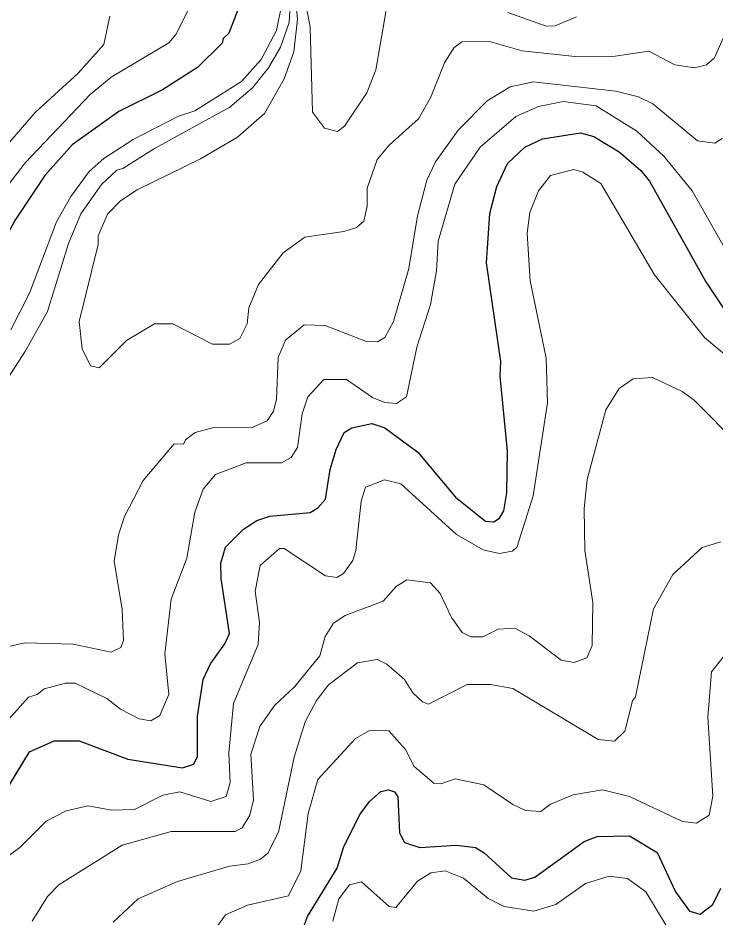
# Model space of a CAD drawing. Extents: x 673.3 to 698.5, y 6984.3 to 7012.3.
# Drawn here: x 681.947 to 682.724, y 7008.59 to 7009.592 of the extents above; entities that cross this region are included whole.
import ezdxf

# ---------------------------------------------------------------- set-up
doc = ezdxf.new("R2010")
doc.units = 0
doc.header["$LTSCALE"] = 0.032
doc.layers.add('1', color=7, linetype='Continuous', lineweight=25)
doc.layers.add('2', color=7, linetype='Continuous', lineweight=13)

msp = doc.modelspace()

# ---------------------------------------------------------------- linework, layer by layer
at = {"layer": '1'}
for points in [[(682.1945, 7009.6074), (682.1822, 7009.5747), (682.1759, 7009.569), (682.1746, 7009.5639), (682.1473, 7009.5365), (682.1081, 7009.5118), (682.0595, 7009.4876), (682.0076, 7009.4506), (681.9771, 7009.4165), (681.9437, 7009.3664), (681.8981, 7009.2817), (681.8664, 7009.2165), (681.846, 7009.1815), (681.7957, 7009.1131), (681.759, 7009.0796), (681.7116, 7009.0572), (681.6517, 7009.0379), (681.5741, 7009.0266), (681.5533, 7009.0181), (681.5405, 7009.003), (681.544, 7008.983), (681.5583, 7008.9423), (681.5516, 7008.8998), (681.5305, 7008.8707)], [(682.1306, 7008.757), (682.1429, 7008.7611), (682.1471, 7008.7695), (682.1473, 7008.8144), (682.1533, 7008.8551), (682.1615, 7008.8727), (682.1777, 7008.895), (682.1829, 7008.9065), (682.1734, 7008.9677), (682.1733, 7008.9849), (682.1782, 7009.0026), (682.1983, 7009.0225), (682.2131, 7009.0322), (682.2276, 7009.0372), (682.2725, 7009.041), (682.2812, 7009.0465), (682.2896, 7009.0561), (682.2951, 7009.0891), (682.3017, 7009.1114), (682.3104, 7009.1301), (682.319, 7009.1355), (682.3414, 7009.1404), (682.3559, 7009.1355), (682.3925, 7009.1084), (682.4346, 7009.0582), (682.4678, 7009.0314), (682.4774, 7009.0306), (682.4834, 7009.0347), (682.4883, 7009.0431), (682.4916, 7009.0632), (682.4924, 7009.1094), (682.4844, 7009.1931), (682.485, 7009.2094), (682.469, 7009.3193), (682.4729, 7009.3739), (682.4805, 7009.4042), (682.4925, 7009.4296), (682.5119, 7009.4481), (682.5316, 7009.4573), (682.5739, 7009.4638), (682.5885, 7009.4597), (682.6168, 7009.4428), (682.641, 7009.4219), (682.6506, 7009.4099), (682.7134, 7009.2981), (682.7386, 7009.26)], [(681.9376, 7008.738), (681.9598, 7008.7746), (681.9876, 7008.7871), (682.0152, 7008.7871), (682.0694, 7008.7664), (682.1306, 7008.757)], [(682.264, 7008.5758), (682.2697, 7008.5915), (682.3026, 7008.6451), (682.3103, 7008.6694), (682.3285, 7008.7053), (682.3386, 7008.7195), (682.3513, 7008.7306), (682.36, 7008.7324), (682.3665, 7008.7302), (682.3703, 7008.7247), (682.372, 7008.6845), (682.3779, 7008.6738), (682.3947, 7008.668), (682.4358, 7008.6706), (682.4569, 7008.6683), (682.4666, 7008.6622), (682.4971, 7008.6342), (682.5117, 7008.6316), (682.523, 7008.635), (682.5778, 7008.675), (682.5925, 7008.6805), (682.6284, 7008.6812), (682.6593, 7008.6625), (682.6796, 7008.6188), (682.6953, 7008.5974), (682.7072, 7008.5941), (682.7213, 7008.6047), (682.7301, 7008.623)]]:
    msp.add_lwpolyline(points, dxfattribs=at)
at = {"layer": '2'}
for points in [[(682.2527, 7009.6536), (682.2585, 7009.5903), (682.2545, 7009.5542), (682.2438, 7009.5241), (682.2218, 7009.4855), (682.1917, 7009.4589), (682.1503, 7009.435), (682.0799, 7009.4005), (682.0615, 7009.3881), (682.0467, 7009.3733), (682.0366, 7009.3492), (682.0364, 7009.3395), (682.0153, 7009.2537), (682.0186, 7009.2234), (682.0281, 7009.2045), (682.0377, 7009.2024), (682.0682, 7009.2327), (682.0994, 7009.2511), (682.1195, 7009.2512), (682.1637, 7009.2284), (682.1827, 7009.2284), (682.1944, 7009.2349), (682.2025, 7009.2513), (682.2043, 7009.269), (682.2151, 7009.295), (682.2425, 7009.3304), (682.2667, 7009.3476), (682.3103, 7009.3539), (682.3244, 7009.3586), (682.3324, 7009.3657), (682.3361, 7009.3824), (682.3362, 7009.4022), (682.3474, 7009.4343), (682.3606, 7009.4501), (682.3933, 7009.4796), (682.4068, 7009.5027), (682.4223, 7009.5418), (682.4326, 7009.5586), (682.4417, 7009.5653), (682.4726, 7009.5657), (682.5087, 7009.5551), (682.5713, 7009.5486), (682.6123, 7009.5494), (682.6501, 7009.555), (682.679, 7009.5396), (682.7008, 7009.5364), (682.714, 7009.5396), (682.7232, 7009.5473), (682.7355, 7009.5751)], [(682.3108, 7009.4712), (682.3032, 7009.4655), (682.2887, 7009.4689), (682.2751, 7009.487), (682.2725, 7009.5814), (682.2614, 7009.642)], [(682.3606, 7009.6203), (682.3458, 7009.5339), (682.3357, 7009.5085), (682.3108, 7009.4712)], [(681.9253, 7009.1753), (681.9557, 7009.2211), (681.9801, 7009.2649), (682.0033, 7009.3407), (682.0173, 7009.3736), (682.04, 7009.4063), (682.0571, 7009.4223), (682.064, 7009.424), (682.0993, 7009.4464), (682.1833, 7009.4925), (682.2085, 7009.5139), (682.2263, 7009.5361), (682.2397, 7009.5591), (682.2494, 7009.5868), (682.2506, 7009.6131)], [(682.1366, 7009.6003), (682.1229, 7009.5732), (682.1153, 7009.5641), (682.0511, 7009.5257), (682.0277, 7009.5065), (681.9555, 7009.431), (681.9245, 7009.3911), (681.8987, 7009.3496), (681.8526, 7009.2624), (681.8349, 7009.2368), (681.8048, 7009.1733), (681.7758, 7009.1314), (681.766, 7009.1216)], [(682.2416, 7009.6089), (682.2353, 7009.5778), (682.2182, 7009.5455), (682.1963, 7009.5211), (682.1442, 7009.4884), (682.1258, 7009.4824), (682.0755, 7009.4564), (682.0429, 7009.4353), (682.0264, 7009.4207), (682.0059, 7009.393), (681.9901, 7009.3649), (681.9601, 7009.2852), (681.939, 7009.2445)], [(681.9095, 7009.4211), (681.9661, 7009.4864), (682.0141, 7009.5302), (682.0429, 7009.5623), (682.0494, 7009.5938)], [(682.5693, 7009.5932), (682.5456, 7009.5831), (682.5357, 7009.5828), (682.4927, 7009.598)], [(682.7318, 7009.4574), (682.7234, 7009.4525), (682.7043, 7009.4549), (682.6543, 7009.496), (682.6385, 7009.5039), (682.613, 7009.5102), (682.5212, 7009.5208), (682.4955, 7009.515), (682.4697, 7009.4996), (682.4374, 7009.4668), (682.4123, 7009.4315), (682.4026, 7009.4112), (682.3923, 7009.3713), (682.3827, 7009.3129), (682.3655, 7009.254), (682.3558, 7009.2359), (682.3477, 7009.231), (682.3354, 7009.2316), (682.2892, 7009.2495), (682.2659, 7009.2502), (682.2452, 7009.2329), (682.237, 7009.2136), (682.235, 7009.1669), (682.2317, 7009.1541)], [(682.167, 7009.0836), (682.2013, 7009.0965), (682.2406, 7009.0966), (682.2516, 7009.1024), (682.2587, 7009.1137), (682.2636, 7009.1509), (682.2699, 7009.1701), (682.2877, 7009.1893), (682.313, 7009.1893), (682.3421, 7009.1693), (682.356, 7009.1636), (682.3688, 7009.1627), (682.3799, 7009.1701), (682.3916, 7009.2253), (682.4068, 7009.2727), (682.4134, 7009.3101), (682.4151, 7009.3433), (682.4339, 7009.4067), (682.4621, 7009.4481), (682.5018, 7009.4822), (682.5272, 7009.4933), (682.5545, 7009.4989), (682.5913, 7009.4941), (682.6366, 7009.4656), (682.6666, 7009.4378), (682.6981, 7009.3993), (682.7324, 7009.3393)], [(681.9258, 7008.6512), (681.9492, 7008.6682), (681.9785, 7008.6974), (682.0009, 7008.7089), (682.0251, 7008.7145), (682.0517, 7008.7097), (682.0768, 7008.7105), (682.1084, 7008.7264), (682.1273, 7008.73), (682.1618, 7008.7195), (682.1791, 7008.7248), (682.1837, 7008.7404), (682.1822, 7008.7735), (682.1871, 7008.8286), (682.2148, 7008.8943), (682.2163, 7008.9185), (682.2114, 7008.9535), (682.2171, 7008.9822), (682.2384, 7009.0011), (682.2437, 7009.0012), (682.2899, 7008.9706), (682.3023, 7008.9687), (682.3096, 7008.9733), (682.3202, 7008.9876), (682.3237, 7008.9987), (682.3296, 7009.0536), (682.3344, 7009.0693), (682.3556, 7009.0777), (682.3735, 7009.0729), (682.4357, 7009.0166), (682.4655, 7008.9994), (682.4837, 7008.9956), (682.4978, 7008.998), (682.5028, 7009.002), (682.5209, 7009.0596), (682.5372, 7009.1634), (682.5356, 7009.213), (682.5177, 7009.299), (682.5145, 7009.352), (682.5175, 7009.3752), (682.527, 7009.3994), (682.5405, 7009.4164), (682.5663, 7009.4229), (682.5765, 7009.4201), (682.5966, 7009.4076), (682.6563, 7009.3056), (682.7121, 7009.2361), (682.7488, 7009.2053)], [(682.7497, 7009.1166), (682.7006, 7009.1661), (682.6869, 7009.176), (682.6539, 7009.1914), (682.6323, 7009.1899), (682.6167, 7009.1791), (682.6021, 7009.1555), (682.5813, 7009.0778), (682.578, 7009.0455), (682.5788, 7008.9987), (682.5877, 7008.941), (682.5868, 7008.8932), (682.5807, 7008.8795), (682.5666, 7008.8742), (682.5522, 7008.8769), (682.5165, 7008.9038), (682.5006, 7008.9124), (682.4819, 7008.9111), (682.4651, 7008.9028), (682.4518, 7008.9028), (682.442, 7008.9076), (682.4301, 7008.9242), (682.4174, 7008.951), (682.4067, 7008.9629), (682.3802, 7008.9661), (682.3686, 7008.9588), (682.3538, 7008.9425), (682.3116, 7008.9263), (682.2985, 7008.9181), (682.2894, 7008.903), (682.2833, 7008.8817), (682.2552, 7008.8471), (682.2328, 7008.8263), (682.2164, 7008.803), (682.2066, 7008.7719), (682.2096, 7008.7214), (682.2053, 7008.7041), (682.1968, 7008.6902), (682.1892, 7008.6861), (682.1178, 7008.686), (682.0632, 7008.6709), (681.9925, 7008.6266), (681.9802, 7008.6135), (681.9629, 7008.5862)], [(682.2317, 7009.1541), (682.2248, 7009.1432), (682.2089, 7009.136), (682.1655, 7009.1357), (682.1446, 7009.1302), (682.1337, 7009.122), (682.1316, 7009.1171), (682.1212, 7009.1176), (682.0867, 7009.0768), (682.0659, 7009.0366), (682.059, 7009.0164), (682.0544, 7008.987), (682.0632, 7008.9332), (682.0648, 7008.8987), (682.0617, 7008.8909), (682.0508, 7008.8857), (682.0087, 7008.8945), (681.9549, 7008.8961), (681.9335, 7008.8911)], [(681.9211, 7008.7936), (681.9587, 7008.8356), (681.9685, 7008.8384), (681.9762, 7008.8448), (682.0001, 7008.8512), (682.0109, 7008.8513), (682.0462, 7008.8342), (682.0614, 7008.8222), (682.082, 7008.8115), (682.0952, 7008.8091), (682.1052, 7008.8151), (682.1153, 7008.8385), (682.1106, 7008.8838), (682.1179, 7008.9445), (682.1351, 7008.9904), (682.1441, 7009.0416), (682.1533, 7009.0673), (682.167, 7009.0836)], [(682.0532, 7008.5849), (682.0812, 7008.6111), (682.1247, 7008.6302), (682.1828, 7008.6474), (682.2036, 7008.6501), (682.2174, 7008.6553), (682.2255, 7008.6618), (682.2375, 7008.6853), (682.2547, 7008.7686), (682.2671, 7008.808), (682.2798, 7008.8318), (682.2932, 7008.8491), (682.3252, 7008.8737), (682.3474, 7008.8775), (682.3581, 7008.8722), (682.3778, 7008.8552), (682.387, 7008.8403), (682.3979, 7008.8303), (682.4045, 7008.8278), (682.4474, 7008.8498), (682.4735, 7008.8497), (682.4985, 7008.845), (682.5934, 7008.7883), (682.6117, 7008.7866), (682.6231, 7008.7976), (682.6318, 7008.8316), (682.6351, 7008.836), (682.655, 7008.9339), (682.6767, 7008.9721), (682.7095, 7009.0021), (682.7303, 7009.0085)], [(682.7409, 7008.8905), (682.7199, 7008.8637), (682.7157, 7008.8133), (682.7212, 7008.7254), (682.7172, 7008.7043), (682.7031, 7008.6952), (682.6873, 7008.6972), (682.6284, 7008.7251), (682.5983, 7008.7325), (682.5657, 7008.7267), (682.5403, 7008.7164), (682.5296, 7008.7081), (682.5127, 7008.7095), (682.4984, 7008.7161), (682.4663, 7008.738), (682.434, 7008.7447), (682.4182, 7008.7392), (682.4105, 7008.7398), (682.3885, 7008.7583), (682.3788, 7008.7771), (682.3604, 7008.7982), (682.3386, 7008.7983), (682.323, 7008.7895), (682.281, 7008.744), (682.2706, 7008.706), (682.2622, 7008.6423), (682.2486, 7008.6143), (682.2028, 7008.6039), (682.1784, 7008.5933), (682.1595, 7008.5667)], [(682.2979, 7008.5862), (682.3045, 7008.611), (682.3166, 7008.6264), (682.33, 7008.6298), (682.3605, 7008.6025), (682.3679, 7008.6015), (682.3924, 7008.6307), (682.4072, 7008.6401), (682.4232, 7008.642), (682.4436, 7008.6339), (682.471, 7008.6114), (682.4886, 7008.6025), (682.5218, 7008.5974), (682.5465, 7008.6048), (682.5792, 7008.6282), (682.6059, 7008.6363), (682.626, 7008.6337), (682.6467, 7008.6189), (682.6875, 7008.5512)]]:
    msp.add_lwpolyline(points, dxfattribs=at)

doc.saveas('drawing.dxf')
